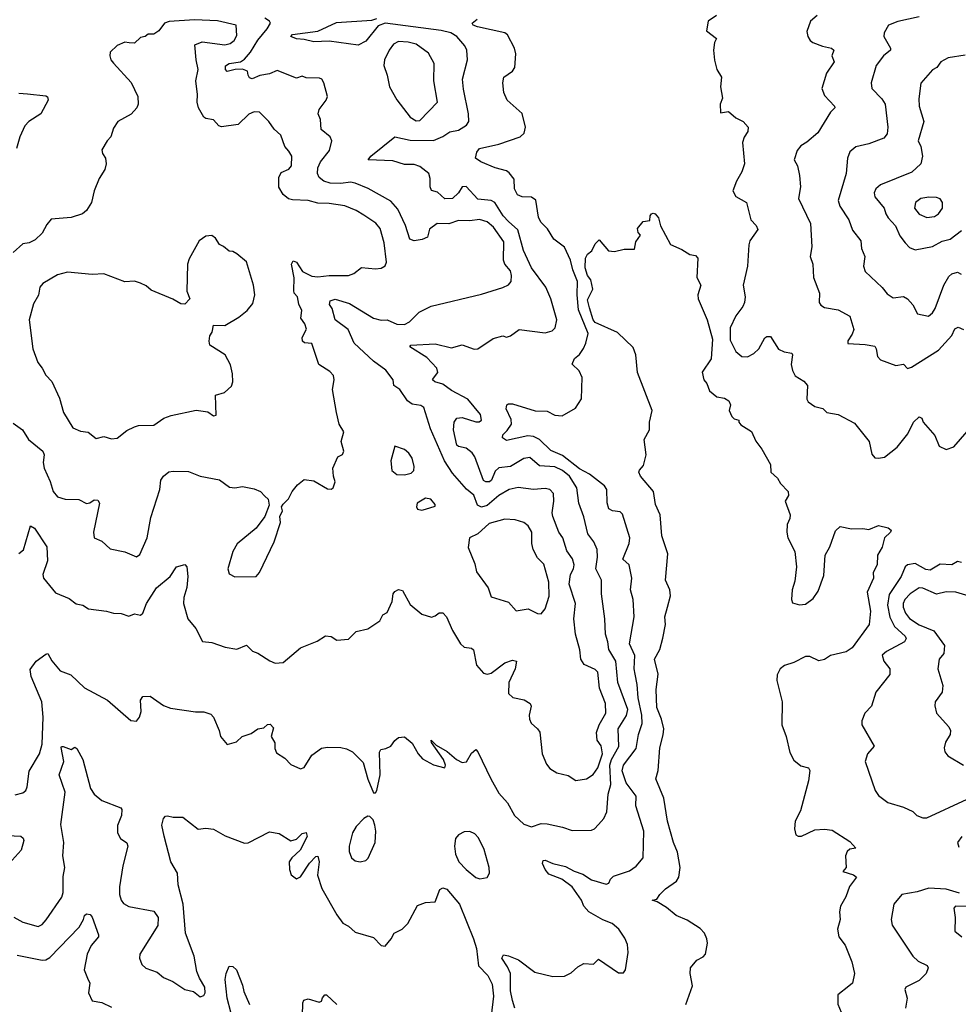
# Model space of a CAD drawing. Extents: x 1603745 to 1745082, y 385868 to 533966.
# Tile 395 of 646: x 1691409 to 1696279, y 438115 to 443223. Entities that reach past the tile are written whole.
import ezdxf

# ---------------------------------------------------------------- set-up
doc = ezdxf.new("R2010")
doc.units = 0

msp = doc.modelspace()

# ---------------------------------------------------------------- linework, layer by layer
at = {"layer": '0CON20XD'}
for points in [[(1692525, 440332.9), (1692635, 440334.2), (1692652.9, 440355), (1692729.4, 440515), (1692761.2, 440615), (1692758.8, 440645), (1692772.5, 440675), (1692767.5, 440695), (1692775, 440710), (1692803, 440737), (1692822.5, 440775), (1692850.7, 440809.3), (1692885, 440837.5), (1692935, 440831.2), (1693005, 440788.8), (1693025, 440786.7), (1693035.9, 440794.1), (1693046.2, 440825), (1693036.7, 440855), (1693033.6, 440896.4), (1693060, 440955), (1693083, 440967), (1693090, 440985), (1693076.2, 441035), (1693091.2, 441085), (1693066.9, 441125), (1693052.5, 441185), (1693032, 441305), (1693040, 441355), (1693036.4, 441376.4), (1693018.3, 441398.3), (1692960, 441435), (1692925, 441543.3), (1692886.9, 441546.9), (1692875.4, 441555.4), (1692874.6, 441575), (1692897.3, 441617.3), (1692887.5, 441645), (1692867.5, 441675), (1692872.5, 441715), (1692856.6, 441746.6), (1692850.5, 441785), (1692832.7, 441805), (1692831.3, 441818.7), (1692833.1, 441883.1), (1692818.7, 441955), (1692827.4, 441972.6), (1692845, 441965.4), (1692876.3, 441916.3), (1692925, 441891.8), (1692955, 441888.8), (1693015, 441895.4), (1693114.4, 441895.6), (1693143.2, 441906.8), (1693183, 441937), (1693255, 441929.6), (1693285, 441933.5), (1693304.4, 441945.6), (1693311.4, 441965), (1693300.6, 442065), (1693279.6, 442139.6), (1693256.6, 442166.6), (1693195, 442209.6), (1693155, 442232.8), (1693095, 442256.4), (1693015, 442269.4), (1692955, 442270.7), (1692905, 442285.4), (1692825, 442288.6), (1692804.3, 442294.3), (1692775, 442316.2), (1692753.4, 442353.4), (1692753.1, 442405), (1692765, 442430), (1692805, 442447.5), (1692818.9, 442465), (1692820.9, 442515), (1692805, 442540.6), (1692784.7, 442564.7), (1692764.4, 442624.4), (1692728.8, 442655), (1692701.2, 442695), (1692653.1, 442743.1), (1692625, 442745.6), (1692597.2, 442732.8), (1692541.7, 442678.3), (1692455, 442666.7), (1692442.3, 442672.3), (1692415, 442702.5), (1692375, 442710), (1692365, 442717.5), (1692336.7, 442765), (1692328.8, 442795), (1692332, 442835), (1692323.1, 442905), (1692335.6, 442965), (1692324.4, 443015), (1692318, 443092), (1692355, 443108.6), (1692473, 443093), (1692501.5, 443098.5), (1692521.1, 443115), (1692535, 443141.2), (1692531.9, 443195), (1692435, 443216), (1692315, 443221.5), (1692185, 443212.9), (1692160, 443205), (1692130, 443165), (1692105, 443147.5), (1692075, 443147.5), (1692060, 443135), (1692035, 443130), (1692005, 443101.2), (1691977.5, 443102.5), (1691955, 443106.7), (1691915, 443088.8), (1691877.5, 443055), (1691876.2, 443035), (1691881.2, 443015), (1691895, 442996.7), (1691986.4, 442896.4), (1692021.4, 442825), (1692024.2, 442785), (1692016, 442765), (1691987.5, 442732.5), (1691918.8, 442695), (1691895, 442660), (1691882.5, 442615), (1691863.3, 442595), (1691835, 442547.5), (1691838.3, 442528.3), (1691853.9, 442503.9), (1691858, 442475), (1691850.8, 442445), (1691820.3, 442399.7), (1691794.5, 442335.5), (1691781.2, 442275), (1691755, 442233.3), (1691735, 442216), (1691675, 442197.1), (1691572.3, 442187.7), (1691549.5, 442160.5), (1691526, 442115), (1691489.7, 442080.3), (1691457.5, 442065), (1691425, 442060), (1691374.1, 442015.9)], [(1691385, 439201.9), (1691425, 439212.9), (1691440, 439225), (1691446.8, 439243.2), (1691457.3, 439325), (1691511.3, 439415), (1691525.3, 439465), (1691531, 439605), (1691524.3, 439685), (1691468.4, 439815), (1691462.7, 439852.7), (1691494.4, 439895), (1691545, 439931.5), (1691555, 439934.5), (1691576.3, 439896.3), (1691619.2, 439845), (1691674.6, 439824.6), (1691745, 439757.5), (1691863.6, 439693.6), (1691985, 439586.7), (1692015, 439583.8), (1692031.2, 439605), (1692039.2, 439635), (1692036.4, 439693.6), (1692047.5, 439712.5), (1692085, 439713.8), (1692154.6, 439664.6), (1692191.5, 439651.5), (1692321.7, 439631.7), (1692365, 439632), (1692400.5, 439620.5), (1692413.8, 439605), (1692443.8, 439535), (1692450, 439505), (1692485, 439462.5), (1692533, 439477), (1692563.3, 439505), (1692609.5, 439520.5), (1692645, 439544), (1692675, 439550), (1692695, 439566.7), (1692707.7, 439567.7), (1692725, 439550), (1692712.9, 439505), (1692732.4, 439472.4), (1692732.8, 439442.8), (1692740.5, 439420.5), (1692785, 439392.5), (1692815, 439360), (1692865, 439336.7), (1692885, 439343.3), (1692925, 439407.1), (1692975, 439444), (1693005, 439450), (1693075, 439447.5), (1693105, 439440), (1693135, 439424.2), (1693190.2, 439370.2), (1693215, 439283.3), (1693245, 439212.5), (1693255, 439212.5), (1693261.2, 439225), (1693278.5, 439305), (1693275.9, 439424.1), (1693282.5, 439437.5), (1693308.3, 439441.7), (1693335, 439453.8), (1693355, 439483.3), (1693375, 439500), (1693405, 439502.5), (1693445, 439470), (1693476.2, 439415), (1693499.5, 439389.5), (1693555, 439356.7), (1693615, 439342.5), (1693618.8, 439355), (1693608.1, 439385), (1693545, 439473.8), (1693544.1, 439485.9), (1693570.2, 439460.2), (1693626.2, 439426.2), (1693674.7, 439384.7), (1693705, 439370), (1693726.9, 439373.1), (1693752.7, 439417.3), (1693775, 439436.7), (1693786.2, 439425), (1693852.5, 439285), (1693895, 439210.8), (1693940.5, 439160.5), (1693976, 439095), (1694025, 439050.3), (1694065, 439036.7), (1694115, 439052.5), (1694145, 439051.5), (1694225, 439034.5), (1694275, 439017.1), (1694375, 439018), (1694391.2, 439025), (1694412.3, 439047.7), (1694440.2, 439079.8), (1694455.9, 439114.1), (1694461.8, 439205), (1694476.6, 439255), (1694470, 439355), (1694479.6, 439385), (1694516.7, 439453.3), (1694514.3, 439545), (1694557.1, 439612.9), (1694563.7, 439645), (1694512.8, 439785), (1694502.2, 439895), (1694464.7, 439955), (1694460.8, 439995), (1694447.6, 440035), (1694445.3, 440115.3), (1694427.5, 440245), (1694427.5, 440315), (1694397.2, 440375), (1694406.4, 440435), (1694404.2, 440474.2), (1694387.9, 440515), (1694356.8, 440555), (1694335.4, 440644.6), (1694310, 440715), (1694300, 440795), (1694261.6, 440855), (1694225, 440884.8), (1694185, 440903.4), (1694105, 440908.8), (1694055, 440950.9), (1694025, 440947.1), (1693955, 440905.8), (1693895, 440897.9), (1693875, 440880.9), (1693856.3, 440835), (1693846.5, 440825), (1693826.7, 440825), (1693815, 440833.3), (1693770, 440955), (1693755.9, 440975.9), (1693725, 441000), (1693685, 441008.6), (1693676.4, 441016.4), (1693658.8, 441095), (1693663.8, 441135), (1693677.5, 441155), (1693705, 441159.6), (1693775, 441137.1), (1693792.7, 441137.3), (1693805.6, 441145), (1693800, 441175), (1693733.8, 441255), (1693648.7, 441298.7), (1693605, 441331.6), (1693562.5, 441345), (1693551.1, 441355), (1693556.4, 441363.6), (1693577.7, 441392.3), (1693572.3, 441415), (1693521.1, 441471.1), (1693433.3, 441525), (1693437.5, 441535), (1693565, 441542), (1693648.7, 441521.3), (1693705, 441535.5), (1693767.1, 441512.9), (1693785, 441516.2), (1693865, 441568.8), (1693915, 441583.3), (1693935, 441576.7), (1693955, 441583.3), (1694000, 441615), (1694135, 441599.2), (1694171.3, 441608.7), (1694187.1, 441625), (1694195.5, 441665), (1694165.3, 441775.3), (1694138.1, 441835), (1694063.9, 441935), (1694022.5, 442025), (1693992.8, 442132.8), (1693945, 442176.7), (1693917.9, 442205), (1693874.4, 442274.4), (1693855, 442284.1), (1693785, 442292.2), (1693725, 442358.1), (1693704.4, 442355), (1693685.2, 442324.8), (1693655, 442295.4), (1693615, 442294), (1693577.3, 442327.3), (1693545, 442337.1), (1693538, 442355), (1693539.1, 442399.1), (1693532.1, 442425), (1693485, 442461.1), (1693455, 442471.8), (1693405, 442470.8), (1693345, 442490.8), (1693216.7, 442495), (1693230.8, 442515), (1693355, 442615.4), (1693435, 442598.4), (1693555, 442596.2), (1693605, 442617.1), (1693639.7, 442640.3), (1693685, 442649.7), (1693726.9, 442675), (1693739.1, 442695), (1693737.3, 442735), (1693711.6, 442861.6), (1693706.9, 442915), (1693731.5, 443015), (1693728.8, 443065), (1693718, 443088), (1693676.7, 443135), (1693645.1, 443155.1), (1693595, 443166.6), (1693305.7, 443204.3), (1693269.3, 443190.7), (1693205, 443110.6), (1693165, 443090.8), (1693015, 443111), (1692935, 443107.9), (1692885, 443120.8), (1692845, 443123.7), (1692816, 443135), (1692825, 443146.2), (1692955, 443163.9), (1693052.6, 443207.4), (1693235, 443220), (1693261.4, 443228.6)], [(1691405, 440454.2), (1691428, 440472), (1691465, 440597.5), (1691485.6, 440585), (1691549.1, 440489.1), (1691552.2, 440415), (1691528.9, 440345), (1691532.2, 440325), (1691595, 440250), (1691665, 440221.2), (1691702.6, 440192.6), (1691735.8, 440185.8), (1691765.9, 440165.9), (1691860, 440155), (1691895, 440144.2), (1691935, 440143.1), (1691975, 440128.9), (1692005, 440140), (1692035, 440134.5), (1692047.5, 440145), (1692067.3, 440195), (1692119.2, 440275), (1692189.5, 440335), (1692222.5, 440385), (1692265, 440396), (1692276.7, 440385), (1692280.8, 440335), (1692276.7, 440276.7), (1692261.2, 440225), (1692259.2, 440195), (1692281.1, 440115), (1692321.9, 440065), (1692357.7, 439997.7), (1692405, 439991.9), (1692475, 439967.8), (1692535, 439958), (1692585, 439977.5), (1692616.4, 439946.4), (1692645, 439936.2), (1692706.3, 439896.3), (1692735, 439884.5), (1692775, 439888.6), (1692865, 439964), (1692951.7, 439998.3), (1692995, 440026.2), (1693025, 440022.5), (1693055, 440004), (1693115, 440010), (1693155, 440048.8), (1693215, 440063.3), (1693277.5, 440105), (1693292.5, 440135), (1693315, 440147.5), (1693341.2, 440205), (1693346.7, 440245), (1693355, 440256.7), (1693375, 440266.7), (1693395, 440262.5), (1693435, 440190), (1693495, 440138.8), (1693545, 440123.3), (1693565, 440130), (1693585, 440146.2), (1693603.6, 440146.4), (1693622.5, 440125), (1693653.5, 440055), (1693695, 439985.7), (1693715, 439968.1), (1693753.1, 439963.1), (1693763.6, 439953.6), (1693778, 439875), (1693815, 439833.3), (1693835, 439828), (1693855, 439832.7), (1693925, 439886.7), (1693965, 439900), (1693985.8, 439895.8), (1693980, 439855), (1693947.3, 439785), (1693945, 439727.5), (1693967.6, 439707.6), (1694026.1, 439693.9), (1694058, 439675), (1694062, 439662), (1694052.5, 439615), (1694054.3, 439594.3), (1694063.1, 439573.1), (1694096.2, 439545), (1694107.3, 439527.3), (1694119.6, 439415), (1694141.7, 439361.7), (1694159.1, 439339.1), (1694195, 439315.6), (1694255, 439302.5), (1694295, 439275.6), (1694348.8, 439285), (1694385, 439306.7), (1694408.1, 439341.9), (1694432.8, 439415), (1694426, 439456), (1694405.7, 439485.7), (1694401.4, 439525), (1694415.2, 439564.8), (1694450, 439625), (1694448.4, 439675), (1694417.6, 439755), (1694409, 439839), (1694395, 439852.5), (1694338.1, 439878.1), (1694319.6, 439905), (1694315.5, 439954.5), (1694293.3, 440035), (1694284.6, 440115), (1694292.7, 440195), (1694259.4, 440295), (1694266.7, 440345), (1694282.5, 440375), (1694285.4, 440395.4), (1694276.9, 440426.9), (1694248.3, 440468.3), (1694226.2, 440535), (1694206.5, 440565), (1694174.6, 440645), (1694170.9, 440665), (1694180.4, 440725), (1694178.1, 440765), (1694158.8, 440785), (1694135, 440791.1), (1694075.4, 440785.4), (1693995, 440796.7), (1693948.6, 440785), (1693895, 440754.7), (1693835, 440703.3), (1693805, 440694.8), (1693784.2, 440704.2), (1693765, 440756.7), (1693727.2, 440787.2), (1693655, 440870.9), (1693613.6, 440933.6), (1693540.8, 441100.8), (1693505, 441210.6), (1693490.7, 441220.7), (1693445, 441229.2), (1693420, 441245), (1693381.2, 441305), (1693350, 441325), (1693346.9, 441355), (1693308.5, 441405), (1693245, 441451.9), (1693143.8, 441545), (1693113.3, 441615), (1693045, 441666.7), (1693029.3, 441725), (1693016.8, 441745), (1693019.4, 441765), (1693045, 441772.3), (1693120.6, 441750.6), (1693243.8, 441673.8), (1693285, 441664.1), (1693315, 441666), (1693365, 441643.6), (1693405, 441641.5), (1693432, 441655), (1693480.6, 441705), (1693543.3, 441736.7), (1693805, 441799.8), (1693916.3, 441833.7), (1693945, 441848.2), (1693957.9, 441865), (1693960.6, 441895), (1693955, 441919.4), (1693925.9, 441955), (1693919.6, 441975), (1693920.8, 442070.8), (1693866.7, 442146.7), (1693835, 442174.2), (1693793.7, 442186.3), (1693745, 442179.6), (1693685, 442181.9), (1693635, 442163.1), (1693575, 442165.6), (1693535, 442136), (1693525, 442094), (1693497.1, 442082.9), (1693456.1, 442076.1), (1693433.3, 442085), (1693410.9, 442155), (1693370.6, 442240.6), (1693335, 442280.6), (1693216.3, 442346.3), (1693150, 442375), (1693125, 442380.3), (1693075, 442372.3), (1693018.8, 442375), (1692986.9, 442385), (1692963.3, 442405), (1692954.5, 442425), (1692955.4, 442455), (1692969.6, 442485), (1693016.2, 442545), (1693028, 442595), (1693020, 442615), (1692973.6, 442653.6), (1692970, 442705), (1692957.1, 442735), (1692963.2, 442756.8), (1692998.8, 442805), (1693006, 442825), (1692987.5, 442895), (1692976.2, 442915), (1692965, 442920), (1692895, 442922), (1692875, 442930), (1692845, 442920), (1692745, 442959.5), (1692705, 442941.5), (1692655, 442932.6), (1692615, 442916.4), (1692600.3, 442920.3), (1692594.8, 442935), (1692591.1, 442955), (1692565, 442965.7), (1692526.3, 442963.7), (1692485, 442953.2), (1692476.9, 442965), (1692476.7, 442983.3), (1692496, 442995), (1692555, 443004.1), (1692575, 443017.8), (1692605.8, 443055), (1692643.5, 443116.5), (1692693.4, 443175), (1692709.2, 443205), (1692705.7, 443215.7), (1692680.6, 443230.6)], [(1693978.2, 438095), (1693965.9, 438135.9), (1693954.5, 438185), (1693954.4, 438274.4), (1693940, 438310), (1693910, 438355), (1693918.3, 438371.7), (1693945, 438367.5), (1693996.1, 438346.1), (1694082.1, 438282.1), (1694175, 438259.4), (1694235, 438261.1), (1694270.7, 438279.3), (1694305, 438310), (1694335, 438326.2), (1694386.4, 438323.6), (1694411.2, 438348.8), (1694515, 438279.2), (1694541.2, 438278.8), (1694552, 438295), (1694565.4, 438384.6), (1694561.5, 438425), (1694548.8, 438458.8), (1694517.9, 438505), (1694483.5, 438535), (1694435, 438554.1), (1694361.9, 438595), (1694336.5, 438625), (1694323.1, 438655), (1694275, 438724.4), (1694221.1, 438765), (1694155, 438790.4), (1694135, 438813.9), (1694121, 438845), (1694125, 438860.5), (1694135, 438863.5), (1694175, 438846.5), (1694241, 438831), (1694285, 438805.2), (1694329.8, 438789.8), (1694375, 438761.2), (1694451.7, 438738.3), (1694465, 438743.3), (1694473.8, 438765), (1694490.3, 438779.7), (1694572.6, 438807.4), (1694608, 438832), (1694644.3, 438875), (1694646.6, 439013.4), (1694605.4, 439145), (1694607.3, 439195), (1694556.2, 439265), (1694533.8, 439326.2), (1694541.4, 439355), (1694607.8, 439442.2), (1694619.1, 439515), (1694638.3, 439571.7), (1694637, 439615), (1694617.5, 439705), (1694612.5, 439775), (1694601.6, 439828.4), (1694597.2, 439855), (1694600.5, 439925), (1694571.8, 439985), (1694596.2, 440125), (1694592.5, 440215), (1694578.5, 440265), (1694584.4, 440325), (1694570.6, 440395), (1694538.8, 440425), (1694571.2, 440505), (1694574.5, 440535), (1694537.1, 440657.1), (1694525, 440670.5), (1694485, 440675.5), (1694465, 440686), (1694456.2, 440716.2), (1694455.5, 440785), (1694443.1, 440805), (1694365.4, 440865), (1694312.5, 440892.5), (1694225, 440962.8), (1694165, 440987.8), (1694105, 441045.9), (1694075, 441060.6), (1694045, 441063.3), (1693935, 441040), (1693913.3, 441053.3), (1693915, 441070), (1693938.5, 441091.5), (1693960.4, 441125), (1693958.7, 441148.7), (1693932.5, 441205), (1693936.7, 441225), (1693945, 441230), (1693965, 441230.8), (1694083.6, 441193.6), (1694145, 441192.9), (1694185, 441170.6), (1694222.5, 441167.5), (1694293, 441207), (1694324.3, 441255.7), (1694326.6, 441366.6), (1694311, 441401), (1694275.9, 441435.9), (1694287.1, 441465), (1694314, 441486), (1694333.7, 441516.3), (1694346.8, 441545), (1694357.6, 441595), (1694308.4, 441718.4), (1694300.6, 441795), (1694303.3, 441865), (1694278.6, 441925), (1694265.7, 441975), (1694235, 442042.2), (1694180.6, 442085), (1694147.6, 442137.6), (1694111.9, 442171.9), (1694101.2, 442198.8), (1694087.3, 442287.3), (1694065, 442302.7), (1694015, 442303.9), (1693992.2, 442315), (1693976.2, 442345), (1693973.9, 442395), (1693948.7, 442428.7), (1693935, 442438.9), (1693875.5, 442454.5), (1693801.2, 442485), (1693773.3, 442505), (1693781.2, 442535), (1693794.6, 442555.4), (1693895, 442577.7), (1694004.6, 442615.4), (1694026.2, 442633.8), (1694033.1, 442665), (1694016.2, 442736.2), (1693938.6, 442805), (1693920.6, 442845), (1693915.7, 442895), (1693920.8, 442925), (1693965, 442955.8), (1693976.9, 442975), (1693982.9, 443045), (1693975.8, 443075.8), (1693940, 443145), (1693925.6, 443155), (1693784, 443185), (1693762, 443195), (1693756.7, 443205), (1693782.5, 443225)], [(1695023.3, 443245), (1694980, 443215), (1694972.5, 443165), (1695023.3, 443125), (1695013.8, 443105), (1695009.2, 443065), (1695013, 443013), (1695025.8, 442965), (1695049.2, 442925), (1695044.4, 442875), (1695056, 442815), (1695043.1, 442785), (1695045, 442740), (1695086.1, 442746.1), (1695124.2, 442714.2), (1695162.5, 442695), (1695187.5, 442665), (1695186.4, 442643.6), (1695167.3, 442612.7), (1695158.6, 442585), (1695169.6, 442475), (1695156.3, 442433.7), (1695128.5, 442385), (1695109.5, 442335), (1695125, 442306), (1695179.2, 442275), (1695202.2, 442185), (1695229.2, 442155), (1695238, 442135), (1695197.5, 442075), (1695191.9, 442055), (1695185.6, 441945), (1695162.2, 441845), (1695172.2, 441785), (1695169.1, 441755), (1695160.9, 441735), (1695125, 441687.1), (1695095.8, 441625), (1695095, 441561.2), (1695125, 441501.5)], [(1695546, 443245), (1695512, 443215), (1695492.3, 443162.3), (1695498, 443135), (1695510, 443115), (1695524, 443105), (1695574.7, 443084.7), (1695620.8, 443075), (1695632.9, 443065), (1695622.5, 443035), (1695634.2, 443005), (1695595.6, 442945), (1695570, 442865), (1695585, 442830), (1695636.7, 442775), (1695637.5, 442765), (1695615, 442742.5), (1695549.5, 442635), (1695493.3, 442586.7), (1695461.4, 442568.6), (1695442.5, 442545), (1695426.2, 442495), (1695444.2, 442465), (1695454.3, 442414.3), (1695460, 442355), (1695450, 442295), (1695512.2, 442165), (1695519.4, 442045), (1695509.2, 441995), (1695524.2, 441955), (1695528.1, 441885), (1695558.1, 441805), (1695557.1, 441755), (1695565, 441742), (1695585, 441729.2), (1695655, 441718), (1695716.2, 441685), (1695735.9, 441615.9), (1695728.3, 441591.7), (1695705, 441557.5), (1695705, 441542.5), (1695795, 441537.8), (1695845, 441528.6), (1695852.9, 441515), (1695858.6, 441475), (1695875, 441457.5), (1695955, 441428.8), (1695995, 441436.2), (1696015, 441413.8), (1696035, 441420.8), (1696175, 441508), (1696244.5, 441585), (1696261.1, 441618.9), (1696277.3, 441627.3), (1696305.4, 441615.4)], [(1696075, 443236.7), (1695965, 443213.9), (1695916.2, 443195), (1695893.3, 443155), (1695892, 443135), (1695926.2, 443075), (1695926.2, 443065), (1695890, 443035), (1695852.5, 442985), (1695826.5, 442895), (1695830, 442865), (1695882, 442812), (1695898.8, 442785), (1695912.8, 442665), (1695910.2, 442629.8), (1695891.7, 442608.3), (1695815, 442578.1), (1695747, 442563), (1695715, 442536.7), (1695702.9, 442505), (1695696.7, 442425), (1695655.6, 442285.6), (1695663.3, 442255), (1695710, 442185), (1695730.2, 442130.2), (1695772.2, 442075), (1695776.3, 442036.3), (1695793.6, 441995), (1695786.5, 441945), (1695795, 441916.2), (1695883.8, 441833.8), (1695910.2, 441800.2), (1695940.4, 441780.4), (1695995, 441786.2), (1696015, 441775.6), (1696043.4, 441743.4), (1696066.6, 441696.6), (1696124.5, 441685.5), (1696145, 441702.9), (1696158.8, 441725), (1696203.2, 441845), (1696229.6, 441890.4), (1696245.6, 441905), (1696275, 441912.9), (1696292.6, 441902.6)], [(1693465, 442698.5), (1693485, 442700), (1693577.3, 442795), (1693557.7, 442905), (1693559.1, 442995), (1693529.8, 443049.8), (1693465.8, 443095), (1693423.8, 443106.2), (1693375, 443109.6), (1693348.5, 443095), (1693325.4, 443065), (1693301.8, 443015), (1693297.3, 442985), (1693315.4, 442935.4), (1693327.5, 442875), (1693365, 442807.5), (1693435, 442716.9), (1693465, 442698.5)], [(1696315, 443039.1), (1696225.6, 443025), (1696188, 443005), (1696166.7, 442975), (1696145, 442962), (1696085, 442893.8), (1696073, 442813), (1696076.4, 442775), (1696099.6, 442695), (1696070.6, 442595), (1696084.2, 442564.2), (1696092.7, 442515), (1696084.3, 442475.7), (1696038.1, 442431.9), (1695875, 442366.2), (1695850.4, 442345), (1695841.3, 442325), (1695845, 442304.3), (1695893.5, 442245), (1695901.8, 442215), (1695915, 442194.3), (1695952.7, 442152.7), (1695975, 442100.8), (1696002.9, 442065), (1696025, 442041.1), (1696055, 442028.1), (1696145, 442046.7), (1696195.3, 442074.7), (1696236.7, 442085), (1696295, 442129.2)], [(1691405, 442840.8), (1691448.9, 442838.9), (1691545, 442828.6), (1691552.9, 442822.9), (1691555.8, 442805), (1691518, 442735), (1691456.7, 442695), (1691435, 442672.5), (1691408.8, 442615), (1691392.5, 442555)], [(1696115, 442196.2), (1696155, 442202), (1696175, 442215.5), (1696196.1, 442245), (1696197.1, 442275), (1696183.9, 442293.9), (1696165, 442301.2), (1696125, 442301.8), (1696085, 442294.6), (1696056.5, 442275), (1696051.5, 442245), (1696075, 442213.5), (1696115, 442196.2)], [(1694716.1, 438646.1), (1694690, 438655), (1694715, 438660), (1694729.2, 438685), (1694758.9, 438715), (1694816.1, 438753.9), (1694828.2, 438775), (1694835.3, 438825), (1694821.8, 438905), (1694801.2, 438955), (1694770.5, 439065), (1694750.9, 439185), (1694710, 439285), (1694721.4, 439328.6), (1694729.5, 439445), (1694747.7, 439512.3), (1694750, 439545), (1694739.2, 439595), (1694714.4, 439655), (1694711.7, 439748.3), (1694721.7, 439828.3), (1694702.9, 439905), (1694730, 439955), (1694745.4, 440014.6), (1694758.9, 440085), (1694756.4, 440125), (1694769.1, 440175), (1694785.5, 440235), (1694781.9, 440265), (1694759.5, 440315), (1694771.5, 440451.5), (1694741.1, 440545), (1694731.8, 440655), (1694707.6, 440707.6), (1694698, 440775), (1694629.2, 440855), (1694621.2, 440875), (1694623.9, 440886.1), (1694645, 440910), (1694658.8, 440965), (1694648.6, 441045), (1694676.9, 441095), (1694677.1, 441135), (1694691.1, 441195), (1694615, 441392), (1694606.1, 441485), (1694591.5, 441521.5), (1694510.2, 441600.2), (1694395, 441652.3), (1694385, 441666.2), (1694365, 441728), (1694355, 441770), (1694382, 441825), (1694372.5, 441872.5), (1694355, 441896.2), (1694342.9, 441935), (1694344, 441985), (1694353.9, 442006.1), (1694376.4, 442023.6), (1694395, 442060), (1694415, 442080), (1694463, 442023), (1694495, 442020), (1694545, 442032.5), (1694598.3, 442031.7), (1694605, 442070), (1694630, 442105), (1694618.3, 442118.3), (1694615, 442140), (1694643.9, 442176.1), (1694678.3, 442181.7), (1694680, 442205), (1694687.5, 442215), (1694695, 442220), (1694705, 442216.2), (1694723.3, 442195), (1694734.1, 442154.1), (1694785, 442056.7), (1694845, 442030), (1694885, 442004.2), (1694915, 441998.8), (1694928, 441985), (1694921.2, 441885), (1694942, 441845), (1694927.5, 441795), (1694928.6, 441775), (1694975.4, 441665), (1695003.1, 441565), (1694995.7, 441464.3), (1694950, 441395), (1694958, 441355), (1694973.8, 441335), (1694988.3, 441298.3), (1695025, 441266.2), (1695065, 441260), (1695087.5, 441245), (1695096.7, 441225), (1695090, 441195), (1695103.3, 441165), (1695115, 441152.5), (1695140, 441145), (1695140, 441135), (1695150.7, 441120.7), (1695205, 441086.7), (1695227.3, 441037.3), (1695258.8, 440995), (1695303.8, 440915), (1695306.7, 440875), (1695340, 440845), (1695356.1, 440816.1), (1695396.7, 440775), (1695397.5, 440755), (1695380, 440725), (1695406.4, 440655), (1695404.4, 440635), (1695390.9, 440605), (1695389.2, 440565), (1695394.7, 440534.7), (1695430.4, 440465), (1695439.6, 440385), (1695430.4, 440309.6), (1695416.2, 440265), (1695413.3, 440215), (1695418.1, 440198.1), (1695455, 440187.8), (1695485, 440191.5), (1695525, 440221.1), (1695552.3, 440257.7), (1695581.2, 440338.8), (1695588.6, 440445), (1695612.2, 440487.8), (1695642, 440572), (1695665, 440593.8), (1695725, 440581.2), (1695783, 440583), (1695815, 440577.5), (1695865, 440598.8), (1695915, 440586.7), (1695930, 440575), (1695927.5, 440565), (1695895.6, 440534.4), (1695883, 440487), (1695858.8, 440445), (1695857.1, 440395), (1695836.7, 440355), (1695838, 440325), (1695806, 440254), (1695822.9, 440155), (1695815.6, 440085), (1695727.1, 439965), (1695696.8, 439943.2), (1695615.8, 439924.2), (1695585, 439903.8), (1695555, 439896.2), (1695508.7, 439918.7), (1695485, 439919.7), (1695425, 439887.8), (1695377.1, 439872.9), (1695355.1, 439854.9), (1695339.6, 439825), (1695337.2, 439795), (1695364.8, 439684.8), (1695363.3, 439565), (1695385.6, 439504.4), (1695405, 439420.8), (1695425, 439382.5), (1695461.7, 439351.7), (1695501.4, 439341.4), (1695508.3, 439328.3), (1695501.5, 439275), (1695460.3, 439119.7), (1695432.2, 439065), (1695428, 439025), (1695436.2, 438995), (1695447.3, 438987.3), (1695465, 438988.1), (1695535, 439020.4), (1695585, 439023.3), (1695625, 439018), (1695715, 438960), (1695747.5, 438925), (1695715, 438920), (1695701.7, 438908.3), (1695692.5, 438885), (1695696.7, 438825), (1695680, 438805), (1695735, 438786.7), (1695750, 438775), (1695714.1, 438725.9), (1695695, 438672.5), (1695668, 438625), (1695662.5, 438595), (1695666.2, 438555), (1695652.5, 438505), (1695659.2, 438465), (1695691.3, 438421.3), (1695725.8, 438335.8), (1695739.4, 438275), (1695728.8, 438225), (1695710.4, 438209.6), (1695654.3, 438165), (1695653.1, 438116.9), (1695670, 438075)], [(1691885, 441049.1), (1691915, 441052.7), (1691965, 441091.1), (1692005, 441110), (1692025, 441117.5), (1692105, 441120), (1692156.7, 441155), (1692195, 441170), (1692325, 441197.5), (1692385, 441189.4), (1692415, 441168), (1692428.3, 441171.7), (1692424.4, 441275), (1692470.7, 441289.3), (1692507.5, 441322.5), (1692514, 441345), (1692512.9, 441385), (1692503.2, 441433.2), (1692474.4, 441484.4), (1692395.7, 441535), (1692391.1, 441555), (1692395, 441582.5), (1692407.3, 441602.7), (1692415, 441637.5), (1692473.6, 441636.4), (1692545, 441680), (1692588.8, 441715), (1692618.9, 441751.1), (1692628.1, 441795), (1692622.5, 441845), (1692586.3, 441966.3), (1692535, 442008), (1692515, 442020), (1692495, 442022.5), (1692465.7, 442045.7), (1692445, 442056.2), (1692425, 442090), (1692405, 442102.5), (1692375, 442100), (1692340, 442075), (1692287.3, 441982.7), (1692279.2, 441955), (1692276.7, 441815), (1692291.2, 441775), (1692265, 441746.7), (1692245, 441748.8), (1692203.9, 441773.9), (1692090.5, 441820.5), (1692065, 441842.5), (1692035, 441856.7), (1692005, 441866.2), (1691955, 441862.9), (1691845, 441904.3), (1691785, 441901.5), (1691657.4, 441912.6), (1691605, 441899.1), (1691528.8, 441855), (1691514, 441835), (1691505.5, 441794.5), (1691480.9, 441749.1), (1691457.5, 441665), (1691477.5, 441515), (1691503.3, 441445), (1691526.2, 441415), (1691545, 441378), (1691575.9, 441345.9), (1691615, 441260), (1691635.6, 441185), (1691685, 441106), (1691725, 441087.5), (1691763.6, 441083.6), (1691805, 441050), (1691845, 441060), (1691885, 441049.1)], [(1695125, 441501.5), (1695155, 441475.8), (1695185, 441474.6), (1695218.2, 441491.8), (1695243.5, 441515), (1695275, 441572), (1695285, 441580), (1695305, 441578.8), (1695345, 441513.1), (1695375, 441499.1), (1695415, 441493.8), (1695418.5, 441485), (1695410.6, 441435), (1695417.5, 441402.5), (1695432.5, 441375), (1695477, 441347), (1695495.5, 441325), (1695492.5, 441255), (1695499.7, 441239.7), (1695535, 441215.8), (1695575.7, 441205.7), (1695596, 441186), (1695655.5, 441175.5), (1695740.3, 441130.3), (1695816.7, 441035), (1695829.5, 440969.5), (1695845, 440950.8), (1695865, 440947.5), (1695895, 440954.3), (1695961.4, 441005), (1696017.1, 441075), (1696045.7, 441134.3), (1696075, 441162.5), (1696090, 441155), (1696096.2, 441135), (1696156, 441065), (1696180, 441010), (1696215, 440993.5), (1696255, 441007.8), (1696325, 441086.7)], [(1691375, 441130), (1691424.2, 441095), (1691454.4, 441045), (1691529.5, 440985), (1691535.4, 440965), (1691530.8, 440925), (1691535.9, 440895.9), (1691567, 440827), (1691583.3, 440775), (1691605, 440747.5), (1691645, 440736), (1691715, 440734), (1691755, 440712.9), (1691773.3, 440716.7), (1691795, 440732), (1691815, 440730), (1691822, 440715), (1691791.4, 440565), (1691794.4, 440534.4), (1691835, 440517.5), (1691878.2, 440478.2), (1691955, 440462.5), (1692014.3, 440435.7), (1692031.5, 440448.5), (1692069.8, 440535), (1692089, 440641), (1692135.5, 440785), (1692140.6, 440835), (1692154.6, 440855.4), (1692183.2, 440876.8), (1692205, 440881.4), (1692285, 440879.4), (1692345, 440854.4), (1692445.5, 440835.5), (1692497.7, 440797.7), (1692525, 440794), (1692565, 440801.2), (1692625, 440790), (1692657.5, 440775), (1692680.7, 440750.7), (1692697.5, 440735), (1692703.3, 440705), (1692680, 440645), (1692636, 440585), (1692536.7, 440503.3), (1692515, 440464), (1692489.5, 440375), (1692495, 440348.8), (1692525, 440332.9)], [(1693405, 440862.5), (1693439.1, 440870.9), (1693453.8, 440885), (1693456, 440905), (1693445, 440947.5), (1693428, 440975), (1693405, 440993.8), (1693355, 441010), (1693334.4, 440935), (1693340, 440885), (1693365, 440864.4), (1693405, 440862.5)], [(1693495, 440679.2), (1693515, 440683.8), (1693565, 440700), (1693565, 440707.5), (1693542.5, 440735), (1693515, 440741.2), (1693470.8, 440715), (1693467.5, 440695), (1693473.5, 440683.5), (1693495, 440679.2)], [(1694115, 440140), (1694135, 440166.7), (1694156.7, 440233.3), (1694154.7, 440305), (1694128.3, 440398.3), (1694095, 440431.5), (1694073.3, 440475), (1694066.6, 440505), (1694065.8, 440565), (1694047.4, 440597.4), (1694025, 440613.8), (1693978.9, 440628.9), (1693925, 440631.2), (1693845, 440609.2), (1693785, 440556), (1693742.5, 440535), (1693735.7, 440485), (1693770.3, 440400.3), (1693779.1, 440359.1), (1693839.4, 440275), (1693855, 440228.8), (1693945, 440202), (1693985, 440156.7), (1694047, 440167), (1694095, 440142), (1694115, 440140)], [(1696295, 440407.9), (1696275, 440411.5), (1696244.7, 440395.3), (1696185, 440398.6), (1696133, 440367), (1696110.9, 440370.9), (1696055, 440401.1), (1696015, 440395.4), (1696002.5, 440385), (1695981.4, 440335), (1695919.7, 440240.3), (1695911.9, 440185), (1695924.1, 440124.1), (1695948.4, 440075), (1696002.7, 440025), (1696008, 440012), (1695999.4, 439995), (1695905.3, 439944.7), (1695883.8, 439926.2), (1695891.8, 439895), (1695923.1, 439855), (1695923.4, 439826.6), (1695851.4, 439735), (1695827.9, 439662.1), (1695793.8, 439625), (1695778, 439585), (1695778.8, 439565), (1695842.5, 439455), (1695808.1, 439415), (1695795.8, 439375), (1695848, 439225), (1695865, 439198.8), (1695913, 439163), (1695995, 439138.1), (1696043.3, 439115), (1696064.3, 439094.3), (1696095, 439082.9), (1696115, 439083.3), (1696325, 439178.9)], [(1696375, 440219.5), (1696265, 440252.9), (1696215.4, 440254.6), (1696165, 440242.2), (1696095, 440273.1), (1696075, 440275.3), (1696028.2, 440245), (1696001.8, 440215), (1695993.2, 440195), (1695993.3, 440175), (1696003.9, 440145), (1696025, 440116), (1696075, 440083.3), (1696152.4, 440052.4), (1696207.1, 439977.1), (1696203.3, 439935), (1696178.9, 439905), (1696173.1, 439855), (1696198.3, 439768.3), (1696195.6, 439734.4), (1696158.8, 439685), (1696156.2, 439663.8), (1696165.8, 439625), (1696228.8, 439555), (1696238, 439535), (1696237.1, 439515), (1696211.4, 439475), (1696204.4, 439445), (1696208.6, 439425), (1696224, 439404), (1696306.2, 439355)], [(1691377.6, 438567.6), (1691425, 438542.2), (1691505, 438519.1), (1691525, 438528.9), (1691546.3, 438553.7), (1691628.2, 438671.8), (1691634.7, 438695.3), (1691635, 438778.8), (1691642.2, 438825), (1691633.1, 438885), (1691637.6, 438955), (1691622.5, 439047.5), (1691645.3, 439215), (1691613.6, 439305), (1691637.1, 439375), (1691623.1, 439446.9), (1691625, 439452.5), (1691635, 439453.3), (1691675, 439437.5), (1691695, 439450), (1691705, 439442.5), (1691736.7, 439385), (1691776.4, 439235), (1691794.7, 439204.7), (1691835, 439172.5), (1691933.8, 439133.8), (1691938.8, 439125), (1691937.5, 439095), (1691916.8, 439043.2), (1691916.9, 439005), (1691932, 438975), (1691965, 438953.8), (1691970, 438935), (1691943.8, 438833.8), (1691926.9, 438725), (1691926.2, 438685), (1691935, 438656), (1691947.9, 438637.9), (1691975, 438622.2), (1692105, 438598.6), (1692127.5, 438565), (1692125.4, 438524.6), (1692032, 438375), (1692030, 438355), (1692042.1, 438322.1), (1692063.2, 438303.2), (1692122.4, 438282.4), (1692155, 438254.2), (1692203.7, 438233.7), (1692265, 438191.9), (1692311.2, 438181.2), (1692345, 438153.8), (1692365, 438161.2), (1692370.8, 438175), (1692369.4, 438205), (1692340.9, 438250.9), (1692327.8, 438285), (1692313.3, 438365), (1692268.8, 438485), (1692256.7, 438635), (1692230.3, 438735), (1692226.8, 438795), (1692192.5, 438855), (1692158.1, 438988.1)], [(1692158.1, 438988.1), (1692145.6, 439045), (1692155, 439078.8), (1692165, 439091.2), (1692175, 439093.8), (1692205, 439086.2), (1692255, 439086.2), (1692335, 439023.8), (1692375, 439028.8), (1692414.1, 439024.1), (1692475, 438990), (1692575, 438951.2), (1692595, 438953.8), (1692705, 439010), (1692755, 439002), (1692815, 438963.8), (1692845, 438971.4), (1692875, 439000.6), (1692895, 439005.7), (1692900, 438985), (1692863.3, 438915), (1692820, 438875), (1692807.5, 438855), (1692808, 438815), (1692817.3, 438787.3), (1692845, 438766.7), (1692865, 438776.7), (1692911.7, 438848.3), (1692945, 438881.2), (1692955, 438883.3), (1692962.9, 438855), (1692954.5, 438785), (1692976.4, 438716.4), (1693055, 438578.8), (1693085, 438536.7), (1693115, 438521.2), (1693149.2, 438489.2), (1693245, 438461.2), (1693285, 438421.2), (1693305, 438417.5), (1693336.7, 438455), (1693352.5, 438485), (1693392.5, 438505), (1693422.5, 438535), (1693472.3, 438627.7), (1693515, 438643.3), (1693565, 438647.5), (1693588.3, 438711.7), (1693605, 438720), (1693625, 438713.3), (1693690, 438635), (1693762.9, 438455), (1693778, 438405), (1693788.6, 438315), (1693838, 438265), (1693860.3, 438220.3), (1693867, 438157), (1693855.4, 438055)], [(1693175, 438854.6), (1693205, 438862), (1693216.8, 438873.2), (1693253.1, 438955), (1693256.4, 439013.6), (1693251.9, 439045), (1693242.7, 439072.7), (1693225, 439090), (1693215, 439091.2), (1693195, 439080), (1693155, 439037.1), (1693136.2, 439005), (1693117.6, 438935), (1693117.8, 438907.8), (1693130.5, 438875), (1693149.3, 438859.3), (1693175, 438854.6)], [(1691345, 438991.8), (1691415, 438988.1), (1691427, 438977), (1691429.5, 438965), (1691416.2, 438915), (1691353.6, 438845)], [(1693795.4, 438765.4), (1693835, 438773.3), (1693847.1, 438795), (1693844.8, 438825), (1693817.9, 438917.9), (1693788.8, 438978.8), (1693770.2, 439000.2), (1693745, 439011.5), (1693715, 439009.6), (1693685.3, 438994.7), (1693669.2, 438975), (1693664.3, 438935), (1693669.3, 438895), (1693686.7, 438855), (1693725, 438814.1), (1693775, 438773.6), (1693795.4, 438765.4)], [(1696296.7, 438985), (1696274.6, 438955), (1696281.2, 438931.2)], [(1696285, 438692.6), (1696215, 438712.2), (1696125, 438718.5), (1696065, 438698.5), (1695985, 438684.4), (1695944.5, 438635), (1695930, 438555), (1695935.4, 438525.4), (1696042.9, 438365), (1696069.8, 438339.8), (1696117.5, 438317.5), (1696122.9, 438305), (1696112.1, 438275), (1696075, 438239.5), (1696006.2, 438205), (1696002, 438192), (1696013.6, 438146.4), (1696004, 438095)], [(1694865.7, 438115), (1694898.8, 438211.2), (1694887.5, 438275), (1694890, 438305), (1694921.2, 438345), (1694955, 438362), (1694967.5, 438375), (1694977.4, 438432.6), (1694974.4, 438455), (1694961.1, 438485), (1694938.5, 438508.5), (1694871.2, 438551.2), (1694815, 438575.8), (1694765, 438617.1), (1694716.1, 438646.1)], [(1696345, 438622.8), (1696263.8, 438625), (1696255.8, 438614.2), (1696263.1, 438565), (1696261.4, 438495), (1696296.9, 438465)], [(1691395, 438370.9), (1691525, 438344.5), (1691545, 438345.5), (1691565, 438357.8), (1691717.1, 438515), (1691740, 438555), (1691745, 438576.2), (1691755, 438583.8), (1691775, 438581.2), (1691785, 438567.5), (1691817.8, 438475), (1691816.9, 438465), (1691780.3, 438419.7), (1691759.3, 438375), (1691743.3, 438295), (1691760.9, 438250.9), (1691772, 438225), (1691766.2, 438175), (1691785, 438133.8), (1691835, 438124.3), (1691885, 438100.8)], [(1692503.8, 438075), (1692485, 438147.5), (1692475.7, 438244.3), (1692480, 438275), (1692496.1, 438313.9), (1692515, 438312), (1692533.8, 438295), (1692564.4, 438215), (1692571.1, 438181.1), (1692601.1, 438115)], [(1692876.7, 438055), (1692877, 438123), (1692883.6, 438136.4), (1692905, 438143.3), (1692963, 438127), (1692975, 438132.5), (1692980.5, 438149.5), (1692992.5, 438165), (1693000, 438165), (1693053.8, 438115)]]:
    msp.add_lwpolyline(points, dxfattribs=at)

doc.saveas('drawing.dxf')
